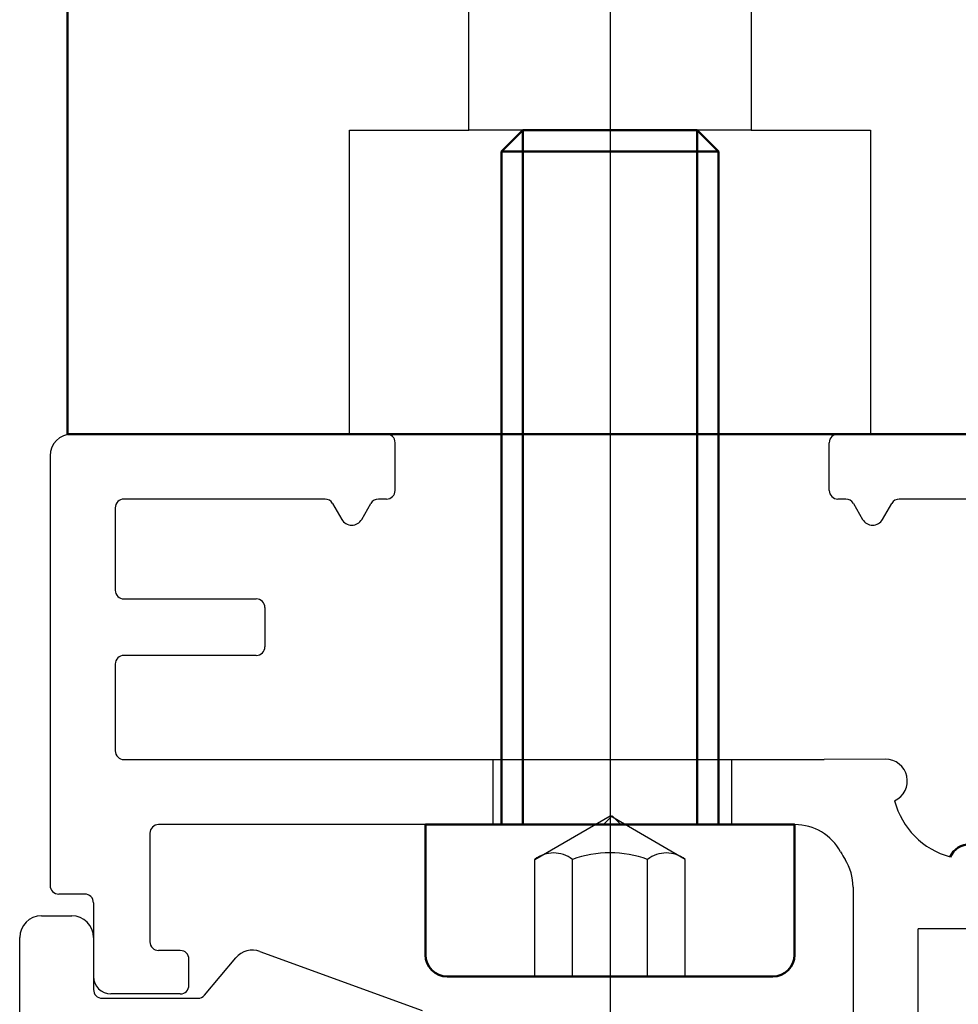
# Model space of a CAD drawing. Extents: x 1911006 to 2186114, y 709265 to 747216.
# Tile 561 of 656: x 1933478 to 1933499, y 735105 to 735128. Entities that reach past the tile are written whole.
import ezdxf

# ---------------------------------------------------------------- set-up
doc = ezdxf.new("R2010")
doc.units = 0
doc.header["$LTSCALE"] = 500
doc.header["$MEASUREMENT"] = 0
doc.linetypes.add('AM_DIN_F_W050', pattern=[6.25, 4.75, -1.5])
doc.linetypes.add('AM_DIN_G_W050', pattern=[13.75, 9.75, -1.5, 1, -1.5])
doc.layers.get('0').update_dxf_attribs({"linetype": 'CONTINUOUS'})
for name, color, linetype, lineweight in [('!_A_01_TENKÁ', 8, 'CONTINUOUS', 13), ('AM_0', 7, 'CONTINUOUS', 50), ('AM_3', 6, 'AM_DIN_F_W050', 25), ('Bauseitig_AM_0', 9, 'CONTINUOUS', 50), ('Bauseitig_AM_3', 9, 'AM_DIN_F_W050', 25), ('Bauseitig_AM_7', 9, 'AM_DIN_G_W050', 25)]:
    doc.layers.add(name, color=color, linetype=linetype, lineweight=lineweight)

msp = doc.modelspace()

# ---------------------------------------------------------------- linework, layer by layer
at = {"layer": '!_A_01_TENKÁ', "color": 7}
for p, q in [((1933491.304, 735109.227), (1933491.504, 735109.427)), ((1933491.504, 735109.427), (1933491.704, 735109.227))]:
    msp.add_line(p, q, dxfattribs=at)
at = {"color": 7, "linetype": 'Continuous'}
for p, q in [((1933486.304, 735118.227), (1933479.054, 735118.227)), ((1933503.954, 735118.227), (1933496.704, 735118.227)), ((1933486.504, 735116.927), (1933486.504, 735118.027)), ((1933496.504, 735116.927), (1933496.504, 735118.027)), ((1933478.554, 735117.727), (1933478.554, 735107.827)), ((1933484.888, 735116.727), (1933480.254, 735116.727)), ((1933486.304, 735116.727), (1933486.119, 735116.727)), ((1933496.888, 735116.727), (1933496.704, 735116.727)), ((1933502.754, 735116.727), (1933498.119, 735116.727)), ((1933480.054, 735116.527), (1933480.054, 735114.627)), ((1933485.061, 735116.627), (1933485.273, 735116.26)), ((1933485.734, 735116.26), (1933485.946, 735116.627)), ((1933497.061, 735116.627), (1933497.273, 735116.26)), ((1933497.734, 735116.26), (1933497.946, 735116.627)), ((1933480.254, 735114.427), (1933483.304, 735114.427)), ((1933483.504, 735114.227), (1933483.504, 735113.327)), ((1933483.304, 735113.127), (1933480.254, 735113.127)), ((1933480.054, 735112.927), (1933480.054, 735110.927)), ((1933480.254, 735110.727), (1933496.391, 735110.727)), ((1933497.802, 735110.734), (1933496.391, 735110.728)), ((1933491.304, 735109.227), (1933491.504, 735109.427)), ((1933491.504, 735109.427), (1933491.704, 735109.227)), ((1933491.304, 735109.227), (1933481.054, 735109.227)), ((1933495.714, 735109.227), (1933491.704, 735109.227)), ((1933480.854, 735109.027), (1933480.854, 735106.527)), ((1933479.354, 735107.627), (1933478.754, 735107.627)), ((1933497.054, 735107.788), (1933497.054, 735090.427)), ((1933479.554, 735107.427), (1933479.554, 735105.727)), ((1933478.354, 735107.127), (1933479.054, 735107.127)), ((1933501.554, 735106.827), (1933498.554, 735106.827)), ((1933498.554, 735073.827), (1933498.554, 735106.827)), ((1933477.854, 735101.527), (1933477.854, 735106.627)), ((1933479.554, 735106.627), (1933479.554, 735105.427)), ((1933481.554, 735106.327), (1933481.054, 735106.327)), ((1933483.39, 735106.307), (1933487.125, 735104.948)), ((1933481.754, 735105.527), (1933481.754, 735106.127)), ((1933482.114, 735105.298), (1933482.836, 735106.159)), ((1933479.754, 735105.227), (1933481.96, 735105.227)), ((1933481.554, 735105.327), (1933479.954, 735105.327))]:
    msp.add_line(p, q, dxfattribs=at)
for centre, radius, start, end in [((1933479.054, 735117.727), 0.5, 90, 180), ((1933486.304, 735118.027), 0.2, 0, 90), ((1933496.704, 735118.027), 0.2, 90, 180), ((1933486.304, 735116.927), 0.2, 270, 0), ((1933496.704, 735116.927), 0.2, 180, 270), ((1933480.254, 735116.527), 0.2, 90, 180), ((1933484.888, 735116.527), 0.2, 30, 90), ((1933486.119, 735116.527), 0.2, 90, 150), ((1933496.888, 735116.527), 0.2, 30, 90), ((1933498.119, 735116.527), 0.2, 90, 150), ((1933485.504, 735116.393), 0.266, 210, 330), ((1933497.504, 735116.393), 0.266, 210, 330), ((1933480.254, 735114.627), 0.2, 180, 270), ((1933483.304, 735114.227), 0.2, 0, 90), ((1933483.304, 735113.327), 0.2, 270, 0), ((1933480.254, 735112.927), 0.2, 90, 180), ((1933480.254, 735110.927), 0.2, 180, 270), ((1933497.804, 735110.234), 0.5, 294.4248, 90.22), ((1933499.754, 735110.227), 1.8, 194.427, 255.174), ((1933481.054, 735109.027), 0.2, 90, 180), ((1933495.714, 735108.027), 1.2, 28.5719, 90), ((1933499.754, 735110.227), 3.4, 208.5719, 212.024), ((1933495.854, 735107.788), 1.2, 0, 32.024), ((1933478.754, 735107.827), 0.2, 180, 270), ((1933479.354, 735107.427), 0.2, 0, 90), ((1933478.354, 735106.627), 0.5, 90, 180), ((1933479.054, 735106.627), 0.5, 0, 90), ((1933481.054, 735106.527), 0.2, 180, 270), ((1933481.554, 735106.127), 0.2, 0, 90), ((1933483.219, 735105.837), 0.5, 70, 140), ((1933479.954, 735105.727), 0.4, 180, 270), ((1933479.754, 735105.427), 0.2, 180, 270), ((1933481.554, 735105.527), 0.2, 270, 0), ((1933481.96, 735105.427), 0.2, 270, 320)]:
    msp.add_arc(centre, radius, start, end, dxfattribs=at)
at = {"layer": 'AM_0', "color": 7, "linetype": 'Continuous'}
msp.add_arc((1933499.747, 735108.277), 0.5, 24.4248, 155.1762, dxfattribs=at)
at = {"layer": 'AM_3', "color": 7}
for p, q in [((1933488.754, 735110.727), (1933488.754, 735109.227)), ((1933494.254, 735110.727), (1933494.254, 735109.227))]:
    msp.add_line(p, q, dxfattribs=at)
at = {"layer": 'Bauseitig_AM_0', "color": 7}
for p, q in [((1933478.954, 735128.227), (1933478.954, 735118.227)), ((1933488.954, 735124.736), (1933489.444, 735125.227)), ((1933489.444, 735125.227), (1933489.444, 735109.227)), ((1933493.463, 735125.227), (1933489.444, 735125.227)), ((1933493.463, 735125.227), (1933493.463, 735109.227)), ((1933493.954, 735124.736), (1933493.463, 735125.227)), ((1933488.954, 735111.627), (1933488.954, 735124.736)), ((1933493.954, 735124.736), (1933488.954, 735124.736)), ((1933493.954, 735111.627), (1933493.954, 735124.736)), ((1933478.954, 735118.227), (1933503.954, 735118.227)), ((1933488.954, 735111.136), (1933488.954, 735111.627)), ((1933493.954, 735111.136), (1933493.954, 735111.627)), ((1933488.954, 735109.227), (1933488.954, 735111.136)), ((1933493.954, 735109.227), (1933493.954, 735111.136)), ((1933487.204, 735106.227), (1933487.204, 735109.227)), ((1933487.204, 735109.227), (1933488.954, 735109.227)), ((1933488.954, 735109.227), (1933493.954, 735109.227)), ((1933493.954, 735109.227), (1933495.704, 735109.227)), ((1933495.704, 735106.227), (1933495.704, 735109.227)), ((1933487.704, 735105.727), (1933495.204, 735105.727))]:
    msp.add_line(p, q, dxfattribs=at)
for centre, start, end in [((1933487.704, 735106.227), 180, 270), ((1933495.204, 735106.227), 270, 0)]:
    msp.add_arc(centre, 0.5, start, end, dxfattribs=at)
at = {"layer": 'Bauseitig_AM_3', "color": 7}
for p, q in [((1933488.204, 735125.227), (1933488.204, 735128.227)), ((1933494.704, 735128.227), (1933494.704, 735125.227)), ((1933485.454, 735118.227), (1933485.454, 735125.227)), ((1933485.454, 735125.227), (1933488.204, 735125.227)), ((1933494.704, 735125.227), (1933488.204, 735125.227)), ((1933494.704, 735125.227), (1933497.454, 735125.227)), ((1933497.454, 735125.227), (1933497.454, 735118.227))]:
    msp.add_line(p, q, dxfattribs=at)
at = {"layer": 'Bauseitig_AM_3', "color": 7, "ltscale": 0.2}
for p, q in [((1933489.721, 735108.427), (1933491.454, 735109.427)), ((1933493.186, 735108.427), (1933491.454, 735109.427)), ((1933489.721, 735105.727), (1933489.721, 735108.427)), ((1933490.587, 735105.727), (1933490.587, 735108.427)), ((1933492.32, 735105.727), (1933492.32, 735108.427)), ((1933493.186, 735105.727), (1933493.186, 735108.427))]:
    msp.add_line(p, q, dxfattribs=at)
for centre, radius, start, end in [((1933490.154, 735107.87), 0.705, 52.1211, 127.8789), ((1933491.454, 735105.977), 2.599, 70.5288, 109.4712), ((1933492.753, 735107.87), 0.705, 52.1211, 127.8789)]:
    msp.add_arc(centre, radius, start, end, dxfattribs=at)
at = {"layer": 'Bauseitig_AM_7', "color": 7}
for p, q in [((1933491.454, 735165.727), (1933491.454, 735122.227)), ((1933491.454, 735130.227), (1933491.454, 735100.727))]:
    msp.add_line(p, q, dxfattribs=at)

doc.saveas('drawing.dxf')
